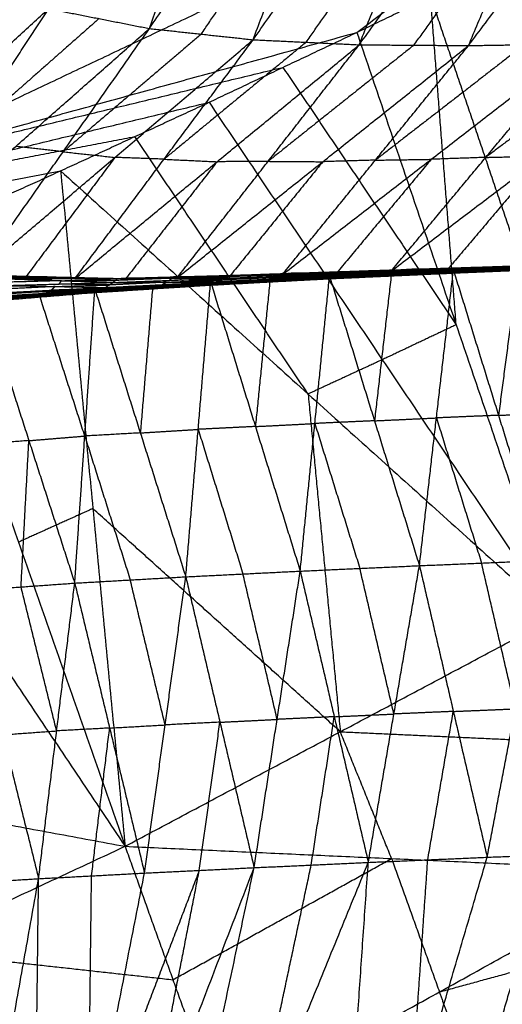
# Model space of a CAD drawing. Header units: millimetres. Extents: x -106 to 110, y -96 to 120.
# Tile 490 of 656: x 43.46 to 46.08, y -84.2 to -78.87. Entities that reach past the tile are written whole.
import ezdxf

# ---------------------------------------------------------------- set-up
doc = ezdxf.new("R2010")
doc.units = ezdxf.units.MM
doc.header["$MEASUREMENT"] = 0
doc.layers.add('Default', color=7, linetype='Continuous', true_color=0x000000)

msp = doc.modelspace()

# ---------------------------------------------------------------- linework, layer by layer
at = {"layer": 'Default'}
for points in [[(40.0666, -80.3821, 12.0172), (42.9391, -75.3654, 10.5669), (45.8117, -70.3488, 9.1165)], [(40.0666, -80.3821, 12.0172), (44.4998, -78.2853, 12.0172), (48.933, -76.1885, 12.0172)], [(45.2888, -78.9381, 12.4242), (47.1109, -77.5633, 12.2207), (48.933, -76.1885, 12.0172)], [(44.1656, -78.917, 7.5227), (44.513, -77.9179, 6.6167), (44.8605, -76.9188, 5.7106)], [(44.1656, -78.917, 7.5227), (44.8167, -77.9577, 6.6668), (45.4678, -76.9985, 5.8108)], [(44.7271, -78.9777, 7.6447), (45.0974, -77.9881, 6.7278), (45.4678, -76.9985, 5.8108)], [(44.7271, -78.9777, 7.6447), (45.4063, -78.0103, 6.7823), (46.0855, -77.0428, 5.9199)], [(45.3016, -79.005, 7.7663), (45.6936, -78.0239, 6.8431), (46.0855, -77.0428, 5.9199)], [(45.3016, -79.005, 7.7663), (46.0066, -78.0332, 6.9019), (46.7116, -77.0614, 6.0375)], [(45.8935, -79.0092, 7.8915), (46.3025, -78.0353, 6.9645), (46.7116, -77.0614, 6.0375)], [(45.8935, -79.0092, 7.8915), (46.6221, -78.0353, 7.0283), (47.3507, -77.0614, 6.1651)], [(47.1109, -77.5633, 12.2207), (44.8943, -78.6117, 12.2207), (42.6777, -79.6601, 12.2207)], [(44.4463, -78.9473, 7.5837), (44.7719, -78.4677, 7.1557), (45.0974, -77.9881, 6.7278)], [(45.0143, -78.9913, 7.7055), (45.3539, -78.5076, 7.2743), (45.6936, -78.0239, 6.8431)], [(45.5976, -79.0071, 7.8289), (45.9501, -78.5212, 7.3967), (46.3025, -78.0353, 6.9645)], [(45.2888, -78.9381, 12.4242), (45.6873, -78.7454, 12.4242), (46.0858, -78.5526, 12.4242)], [(45.2888, -78.9381, 12.4242), (45.6873, -78.7454, 12.4242), (46.0858, -78.5526, 12.4242)], [(45.6873, -78.7454, 12.4242), (45.9562, -79.537, 12.7257), (46.2251, -80.3286, 13.0271)], [(45.8266, -80.5213, 13.0271), (45.757, -79.6334, 12.7257), (45.6873, -78.7454, 12.4242)], [(42.226, -80.0822, 9.7208), (42.923, -79.4459, 8.5592), (43.62, -78.8096, 7.3975)], [(42.7175, -80.1942, 9.885), (43.1687, -79.5019, 8.6413), (43.62, -78.8096, 7.3975)], [(43.62, -78.8096, 7.3975), (43.8928, -78.8633, 7.4601), (44.1656, -78.917, 7.5227)], [(43.8928, -78.8633, 7.4601), (43.5307, -79.1826, 8.0507), (43.1687, -79.5019, 8.6413)], [(40.0666, -80.3821, 12.0172), (42.6777, -79.6601, 12.2207), (45.2888, -78.9381, 12.4242)], [(42.7175, -80.1942, 9.885), (43.4415, -79.5556, 8.7039), (44.1656, -78.917, 7.5227)], [(43.2308, -80.252, 10.0298), (43.6982, -79.5845, 8.7763), (44.1656, -78.917, 7.5227)], [(44.4463, -78.9473, 7.5837), (44.0723, -79.2659, 8.18), (43.6982, -79.5845, 8.7763)], [(44.1656, -78.917, 7.5227), (44.4463, -78.9473, 7.5837), (44.7271, -78.9777, 7.6447)], [(44.4885, -79.3165, 12.4242), (44.8886, -79.1273, 12.4242), (45.2888, -78.9381, 12.4242)], [(44.4885, -79.3165, 12.4242), (44.8886, -79.1273, 12.4242), (45.2888, -78.9381, 12.4242)], [(45.2888, -78.9381, 12.4242), (45.8266, -80.5213, 13.0271), (46.3645, -82.1046, 13.6299)], [(43.2308, -80.252, 10.0298), (43.9789, -79.6149, 8.8373), (44.7271, -78.9777, 7.6447)], [(43.7621, -80.2718, 10.1622), (44.2446, -79.6248, 8.9035), (44.7271, -78.9777, 7.6447)], [(43.7621, -80.2718, 10.1622), (44.5319, -79.6384, 8.9642), (45.3016, -79.005, 7.7663)], [(45.0143, -78.9913, 7.7055), (44.6295, -79.3081, 8.3045), (44.2446, -79.6248, 8.9035)], [(44.3152, -80.2674, 10.2898), (44.8084, -79.6362, 9.028), (45.3016, -79.005, 7.7663)], [(44.3152, -80.2674, 10.2898), (45.1044, -79.6383, 9.0906), (45.8935, -79.0092, 7.8915)], [(44.7271, -78.9777, 7.6447), (45.0143, -78.9913, 7.7055), (45.3016, -79.005, 7.7663)], [(45.5976, -79.0071, 7.8289), (45.203, -79.3216, 8.4285), (44.8084, -79.6362, 9.028)], [(44.8845, -80.2504, 10.4172), (45.6914, -79.6252, 9.2198), (46.4983, -78.9999, 8.0224)], [(44.8845, -80.2504, 10.4172), (45.389, -79.6298, 9.1544), (45.8935, -79.0092, 7.8915)], [(45.3016, -79.005, 7.7663), (45.5976, -79.0071, 7.8289), (45.8935, -79.0092, 7.8915)], [(46.1959, -79.0046, 7.957), (45.7925, -79.3172, 8.5557), (45.389, -79.6298, 9.1544)], [(45.4751, -80.23, 10.5505), (46.2996, -79.6073, 9.3568), (47.1242, -78.9846, 8.1632)], [(45.4751, -80.23, 10.5505), (45.9867, -79.615, 9.2864), (46.4983, -78.9999, 8.0224)], [(45.8935, -79.0092, 7.8915), (46.1959, -79.0046, 7.957), (46.4983, -78.9999, 8.0224)], [(46.8113, -78.9923, 8.0928), (46.399, -79.3036, 8.6896), (45.9867, -79.615, 9.2864)], [(42.6777, -79.6601, 12.2207), (43.7832, -79.3937, 12.3225), (44.8886, -79.1273, 12.4242)], [(44.8886, -79.1273, 12.4242), (45.3576, -79.8243, 12.7257), (45.8266, -80.5213, 13.0271)], [(40.0666, -80.3821, 12.0172), (42.2775, -79.8493, 12.2207), (44.4885, -79.3165, 12.4242)], [(43.6849, -79.6879, 12.4242), (44.0867, -79.5022, 12.4242), (44.4885, -79.3165, 12.4242)], [(43.6849, -79.6879, 12.4242), (44.0867, -79.5022, 12.4242), (44.4885, -79.3165, 12.4242)], [(44.4885, -79.3165, 12.4242), (45.4265, -80.7106, 13.0271), (46.3645, -82.1046, 13.6299)], [(42.2775, -79.8493, 12.2207), (43.1821, -79.6758, 12.3225), (44.0867, -79.5022, 12.4242)], [(45.0247, -80.8963, 13.0271), (44.5557, -80.1992, 12.7257), (44.0867, -79.5022, 12.4242)], [(43.6982, -79.5845, 8.7763), (43.5699, -79.57, 8.7401), (43.4415, -79.5556, 8.7039)], [(43.6982, -79.5845, 8.7763), (43.8386, -79.5997, 8.8068), (43.9789, -79.6149, 8.8373)], [(46.2996, -79.6073, 9.3568), (46.041, -79.9132, 9.9889), (45.7823, -80.2191, 10.6209)], [(45.9867, -79.615, 9.2864), (46.1432, -79.6111, 9.3216), (46.2996, -79.6073, 9.3568)], [(43.9789, -79.6149, 8.8373), (43.7377, -79.9384, 9.4667), (43.4965, -80.2619, 10.096)], [(44.2446, -79.6248, 8.9035), (44.1118, -79.6198, 8.8704), (43.9789, -79.6149, 8.8373)], [(44.5319, -79.6384, 8.9642), (44.2853, -79.954, 9.5951), (44.0387, -80.2696, 10.226)], [(44.2446, -79.6248, 8.9035), (44.3882, -79.6316, 8.9339), (44.5319, -79.6384, 8.9642)], [(44.8084, -79.6362, 9.028), (44.6702, -79.6373, 8.9961), (44.5319, -79.6384, 8.9642)], [(45.1044, -79.6383, 9.0906), (44.8521, -79.9486, 9.7221), (44.5998, -80.2589, 10.3535)], [(44.8084, -79.6362, 9.028), (44.9564, -79.6373, 9.0593), (45.1044, -79.6383, 9.0906)], [(45.389, -79.6298, 9.1544), (45.2467, -79.6341, 9.1225), (45.1044, -79.6383, 9.0906)], [(45.6914, -79.6252, 9.2198), (45.4356, -79.9327, 9.8518), (45.1798, -80.2402, 10.4838)], [(45.389, -79.6298, 9.1544), (45.5402, -79.6275, 9.1871), (45.6914, -79.6252, 9.2198)], [(45.9867, -79.615, 9.2864), (45.8391, -79.6201, 9.2531), (45.6914, -79.6252, 9.2198)], [(40.0666, -80.3821, 12.0172), (41.8757, -80.035, 12.2207), (43.6849, -79.6879, 12.4242)], [(42.878, -80.0523, 12.4242), (43.2814, -79.8701, 12.4242), (43.6849, -79.6879, 12.4242)], [(42.878, -80.0523, 12.4242), (43.2814, -79.8701, 12.4242), (43.6849, -79.6879, 12.4242)], [(43.6849, -79.6879, 12.4242), (43.8593, -81.5168, 13.0513), (44.0338, -83.3457, 13.6784)], [(43.6849, -79.6879, 12.4242), (45.0247, -80.8963, 13.0271), (46.3645, -82.1046, 13.6299)], [(42.878, -80.0523, 12.4242), (43.4559, -81.699, 13.0513), (44.0338, -83.3457, 13.6784)], [(45.8842, -80.2109, 10.6306), (46.2265, -80.2001, 10.7101), (46.5688, -80.1892, 10.7896)], [(44.5782, -80.2691, 10.3253), (44.8947, -80.2565, 10.3978), (45.2112, -80.2439, 10.4703)], [(44.9052, -80.2488, 10.4034), (44.747, -80.2551, 10.3672), (44.5888, -80.2614, 10.3309)], [(44.5993, -80.2537, 10.3366), (44.9144, -80.243, 10.4087), (45.2295, -80.2323, 10.4807)], [(44.5993, -80.2537, 10.3366), (44.9052, -80.2488, 10.4034), (45.2112, -80.2439, 10.4703)], [(45.057, -80.2414, 10.449), (44.8994, -80.2467, 10.4129), (44.7419, -80.2521, 10.3769)], [(44.7419, -80.2521, 10.3769), (44.8281, -80.2476, 10.3928), (44.9144, -80.243, 10.4087)], [(44.8845, -80.2504, 10.4172), (45.1798, -80.2402, 10.4838), (45.4751, -80.23, 10.5505)], [(44.8845, -80.2504, 10.4172), (45.057, -80.2414, 10.449), (45.2295, -80.2323, 10.4807)], [(44.8947, -80.2565, 10.3978), (44.9, -80.2527, 10.4006), (44.9052, -80.2488, 10.4034)], [(44.9052, -80.2488, 10.4034), (45.0628, -80.2435, 10.4395), (45.2203, -80.2381, 10.4755)], [(45.2203, -80.2381, 10.4755), (45.0674, -80.2406, 10.4421), (44.9144, -80.243, 10.4087)], [(45.057, -80.2414, 10.449), (45.2046, -80.2362, 10.4823), (45.3523, -80.2311, 10.5156)], [(45.1798, -80.2402, 10.4838), (45.1184, -80.2408, 10.4664), (45.057, -80.2414, 10.449)], [(45.1069, -80.2731, 10.4752), (45.4593, -80.2494, 10.5534), (45.8117, -80.2257, 10.6316)], [(45.1069, -80.2731, 10.4752), (45.4455, -80.2568, 10.5494), (45.7841, -80.2405, 10.6237)], [(45.1239, -80.2649, 10.479), (45.3001, -80.253, 10.5181), (45.4763, -80.2412, 10.5572)], [(45.1408, -80.2567, 10.4827), (45.4763, -80.2412, 10.5572), (45.8117, -80.2257, 10.6316)], [(45.1448, -80.2717, 10.4732), (45.4645, -80.2561, 10.5484), (45.7841, -80.2405, 10.6237)], [(45.1448, -80.2717, 10.4732), (45.4802, -80.2563, 10.5473), (45.8155, -80.2409, 10.6214)], [(45.1629, -80.2662, 10.4726), (45.4967, -80.2517, 10.5468), (45.8305, -80.2372, 10.6209)], [(45.1629, -80.2662, 10.4726), (45.4892, -80.2536, 10.547), (45.8155, -80.2409, 10.6214)], [(45.5054, -80.2481, 10.5464), (45.3385, -80.2554, 10.5094), (45.1716, -80.2627, 10.4723)], [(45.1802, -80.2591, 10.4719), (45.5125, -80.2455, 10.5463), (45.8447, -80.2319, 10.6206)], [(45.1802, -80.2591, 10.4719), (45.5054, -80.2481, 10.5464), (45.8305, -80.2372, 10.6209)], [(45.1802, -80.2591, 10.4719), (45.1957, -80.2515, 10.4711), (45.2112, -80.2439, 10.4703)], [(45.5279, -80.2379, 10.5454), (45.3618, -80.2447, 10.5083), (45.1957, -80.2515, 10.4711)], [(45.2112, -80.2439, 10.4703), (45.5405, -80.2321, 10.5453), (45.8698, -80.2202, 10.6204)], [(45.2112, -80.2439, 10.4703), (45.5279, -80.2379, 10.5454), (45.8447, -80.2319, 10.6206)], [(45.2112, -80.2439, 10.4703), (45.2203, -80.2381, 10.4755), (45.2295, -80.2323, 10.4807)], [(45.5496, -80.2262, 10.5506), (45.385, -80.2322, 10.513), (45.2203, -80.2381, 10.4755)], [(45.2295, -80.2323, 10.4807), (45.5568, -80.2216, 10.5557), (45.8842, -80.2109, 10.6306)], [(45.2295, -80.2323, 10.4807), (45.5496, -80.2262, 10.5506), (45.8698, -80.2202, 10.6204)], [(45.2295, -80.2323, 10.4807), (45.3523, -80.2311, 10.5156), (45.4751, -80.23, 10.5505)], [(45.6796, -80.2204, 10.5905), (45.5159, -80.2258, 10.5531), (45.3523, -80.2311, 10.5156)], [(45.3523, -80.2311, 10.5156), (45.4545, -80.2264, 10.5356), (45.5568, -80.2216, 10.5557)], [(45.4763, -80.2412, 10.5572), (45.4302, -80.6412, 10.4359), (45.3842, -81.0413, 10.3145)], [(45.4593, -80.2494, 10.5534), (45.6286, -80.2413, 10.5905), (45.7979, -80.2331, 10.6277)], [(45.4645, -80.2561, 10.5484), (45.6321, -80.2484, 10.5855), (45.7998, -80.2407, 10.6225)], [(45.4751, -80.23, 10.5505), (45.7823, -80.2191, 10.6209), (46.0894, -80.2082, 10.6914)], [(45.4751, -80.23, 10.5505), (45.6796, -80.2204, 10.5905), (45.8842, -80.2109, 10.6306)], [(45.7998, -80.2407, 10.6225), (45.64, -80.2485, 10.5849), (45.4802, -80.2563, 10.5473)], [(45.4892, -80.2536, 10.547), (45.6561, -80.2463, 10.5841), (45.823, -80.239, 10.6212)], [(45.823, -80.239, 10.6212), (45.6599, -80.2454, 10.584), (45.4967, -80.2517, 10.5468)], [(45.4967, -80.2517, 10.5468), (45.501, -80.2499, 10.5466), (45.5054, -80.2481, 10.5464)], [(45.5054, -80.2481, 10.5464), (45.6715, -80.2414, 10.5836), (45.8376, -80.2346, 10.6208)], [(45.8376, -80.2346, 10.6208), (45.675, -80.24, 10.5835), (45.5125, -80.2455, 10.5463)], [(45.5125, -80.2455, 10.5463), (45.5202, -80.2417, 10.5458), (45.5279, -80.2379, 10.5454)], [(45.5279, -80.2379, 10.5454), (45.6926, -80.232, 10.583), (45.8572, -80.2261, 10.6205)], [(45.8572, -80.2261, 10.6205), (45.6988, -80.2291, 10.5829), (45.5405, -80.2321, 10.5453)], [(45.5405, -80.2321, 10.5453), (45.545, -80.2291, 10.5479), (45.5496, -80.2262, 10.5506)], [(45.5496, -80.2262, 10.5506), (45.7133, -80.2209, 10.588), (45.877, -80.2155, 10.6255)], [(45.877, -80.2155, 10.6255), (45.7169, -80.2186, 10.5906), (45.5568, -80.2216, 10.5557)], [(45.6276, -81.8258, 10.1464), (45.7197, -81.0258, 10.389), (45.8117, -80.2257, 10.6316)], [(45.6796, -80.2204, 10.5905), (45.8332, -80.215, 10.6258), (45.9868, -80.2095, 10.661)], [(45.7823, -80.2191, 10.6209), (45.7309, -80.2198, 10.6057), (45.6796, -80.2204, 10.5905)], [(45.7841, -80.2405, 10.6237), (46.1474, -80.2184, 10.7076), (46.5108, -80.1963, 10.7915)], [(45.7841, -80.2405, 10.6237), (46.137, -80.2251, 10.703), (46.4899, -80.2098, 10.7823)], [(45.7841, -80.2405, 10.6237), (45.7979, -80.2331, 10.6277), (45.8117, -80.2257, 10.6316)], [(45.7841, -80.2405, 10.6237), (45.7998, -80.2407, 10.6225), (45.8155, -80.2409, 10.6214)], [(45.7979, -80.2331, 10.6277), (45.9796, -80.2221, 10.6696), (46.1613, -80.211, 10.7116)], [(46.1474, -80.2184, 10.7076), (45.9727, -80.2258, 10.6676), (45.7979, -80.2331, 10.6277)], [(46.1527, -80.2253, 10.7018), (45.9763, -80.233, 10.6622), (45.7998, -80.2407, 10.6225)], [(45.8117, -80.2257, 10.6316), (46.1613, -80.211, 10.7116), (46.5108, -80.1963, 10.7915)], [(45.8117, -80.2257, 10.6316), (46.0557, -81.0116, 10.4658), (46.2998, -81.7975, 10.3)], [(45.8155, -80.2409, 10.6214), (46.1527, -80.2253, 10.7018), (46.4899, -80.2098, 10.7823)], [(45.8155, -80.2409, 10.6214), (46.1654, -80.2263, 10.7003), (46.5153, -80.2118, 10.7792)], [(45.8155, -80.2409, 10.6214), (45.823, -80.239, 10.6212), (45.8305, -80.2372, 10.6209)], [(46.1729, -80.2245, 10.7001), (45.9979, -80.2318, 10.6606), (45.823, -80.239, 10.6212)], [(45.8305, -80.2372, 10.6209), (46.1788, -80.2233, 10.6998), (46.5272, -80.2095, 10.7786)], [(45.8305, -80.2372, 10.6209), (46.1729, -80.2245, 10.7001), (46.5153, -80.2118, 10.7792)], [(45.8305, -80.2372, 10.6209), (45.8376, -80.2346, 10.6208), (45.8447, -80.2319, 10.6206)], [(46.1859, -80.2207, 10.6996), (46.0117, -80.2276, 10.6602), (45.8376, -80.2346, 10.6208)], [(45.8447, -80.2319, 10.6206), (46.1915, -80.2189, 10.6995), (46.5384, -80.2059, 10.7785)], [(45.8447, -80.2319, 10.6206), (46.1859, -80.2207, 10.6996), (46.5272, -80.2095, 10.7786)], [(45.8447, -80.2319, 10.6206), (45.8572, -80.2261, 10.6205), (45.8698, -80.2202, 10.6204)], [(46.2041, -80.2131, 10.6994), (46.0306, -80.2196, 10.6599), (45.8572, -80.2261, 10.6205)], [(45.8698, -80.2202, 10.6204), (46.2138, -80.2086, 10.7), (46.5579, -80.1971, 10.7795)], [(45.8698, -80.2202, 10.6204), (46.2041, -80.2131, 10.6994), (46.5384, -80.2059, 10.7785)], [(45.8698, -80.2202, 10.6204), (45.877, -80.2155, 10.6255), (45.8842, -80.2109, 10.6306)], [(46.221, -80.204, 10.7051), (46.049, -80.2098, 10.6653), (45.877, -80.2155, 10.6255)], [(45.8842, -80.2109, 10.6306), (46.221, -80.204, 10.7051), (46.5579, -80.1971, 10.7795)], [(45.8842, -80.2109, 10.6306), (45.9868, -80.2095, 10.661), (46.0894, -80.2082, 10.6914)], [(46.3291, -80.1987, 10.7405), (46.158, -80.2041, 10.7008), (45.9868, -80.2095, 10.661)], [(45.9868, -80.2095, 10.661), (46.1066, -80.2048, 10.6856), (46.2265, -80.2001, 10.7101)], [(46.1613, -80.211, 10.7116), (46.1085, -80.6113, 10.5887), (46.0557, -81.0116, 10.4658)], [(43.2308, -80.252, 10.0298), (43.4965, -80.2619, 10.096), (43.7621, -80.2718, 10.1622)], [(43.2308, -80.252, 10.0298), (43.6121, -80.2612, 10.1113), (43.9933, -80.2703, 10.1928)], [(43.6121, -80.2612, 10.1113), (43.4664, -80.2617, 10.0736), (43.3207, -80.2623, 10.0358)], [(43.3207, -80.2623, 10.0358), (43.5114, -80.2668, 10.0766), (43.702, -80.2714, 10.1173)], [(43.3839, -80.3089, 10.025), (43.6765, -80.3007, 10.102), (43.969, -80.2925, 10.1791)], [(43.6898, -80.2825, 10.1104), (43.5436, -80.2866, 10.0719), (43.3973, -80.2907, 10.0334)], [(43.4107, -80.2725, 10.0418), (43.702, -80.2714, 10.1173), (43.9933, -80.2703, 10.1928)], [(43.4107, -80.2725, 10.0418), (43.6898, -80.2825, 10.1104), (43.969, -80.2925, 10.1791)], [(43.4965, -80.2619, 10.096), (43.5543, -80.2615, 10.1037), (43.6121, -80.2612, 10.1113)], [(43.6121, -80.2612, 10.1113), (43.7449, -80.2661, 10.1444), (43.8777, -80.2711, 10.1775)], [(43.6765, -80.3007, 10.102), (43.6831, -80.2916, 10.1062), (43.6898, -80.2825, 10.1104)], [(43.9483, -80.3059, 10.1818), (43.8124, -80.3033, 10.1419), (43.6765, -80.3007, 10.102)], [(43.6898, -80.2825, 10.1104), (43.8355, -80.282, 10.1482), (43.9812, -80.2814, 10.1859)], [(43.9812, -80.2814, 10.1859), (43.8416, -80.2764, 10.1516), (43.702, -80.2714, 10.1173)], [(43.7621, -80.2718, 10.1622), (44.0387, -80.2696, 10.226), (44.3152, -80.2674, 10.2898)], [(43.7621, -80.2718, 10.1622), (43.8777, -80.2711, 10.1775), (43.9933, -80.2703, 10.1928)], [(43.8288, -80.3494, 10.1995), (44.1629, -80.3194, 10.2719), (44.497, -80.2894, 10.3444)], [(43.8702, -80.3277, 10.2158), (44.1836, -80.3085, 10.2801), (44.497, -80.2894, 10.3444)], [(43.8777, -80.2711, 10.1775), (44.016, -80.27, 10.2094), (44.1543, -80.2688, 10.2413)], [(43.9044, -80.332, 10.1875), (44.2133, -80.315, 10.2588), (44.5222, -80.298, 10.33)], [(43.9276, -80.3193, 10.1845), (44.235, -80.304, 10.2566), (44.5423, -80.2887, 10.3286)], [(43.9276, -80.3193, 10.1845), (43.9483, -80.3059, 10.1818), (43.969, -80.2925, 10.1791)], [(43.9276, -80.3193, 10.1845), (44.2249, -80.3086, 10.2573), (44.5222, -80.298, 10.33)], [(44.2557, -80.2906, 10.2538), (44.102, -80.2983, 10.2178), (43.9483, -80.3059, 10.1818)], [(43.969, -80.2925, 10.1791), (44.2736, -80.2808, 10.2522), (44.5782, -80.2691, 10.3253)], [(43.969, -80.2925, 10.1791), (43.9812, -80.2814, 10.1859), (43.9933, -80.2703, 10.1928)], [(43.969, -80.2925, 10.1791), (44.2557, -80.2906, 10.2538), (44.5423, -80.2887, 10.3286)], [(44.2858, -80.2697, 10.259), (44.1335, -80.2756, 10.2225), (43.9812, -80.2814, 10.1859)], [(43.9933, -80.2703, 10.1928), (44.2963, -80.262, 10.2647), (44.5993, -80.2537, 10.3366)], [(43.9933, -80.2703, 10.1928), (44.1543, -80.2688, 10.2413), (44.3152, -80.2674, 10.2898)], [(43.9933, -80.2703, 10.1928), (44.2858, -80.2697, 10.259), (44.5782, -80.2691, 10.3253)], [(44.1543, -80.2688, 10.2413), (44.0965, -80.2692, 10.2336), (44.0387, -80.2696, 10.226)], [(44.4573, -80.2606, 10.3132), (44.3058, -80.2647, 10.2772), (44.1543, -80.2688, 10.2413)], [(44.1543, -80.2688, 10.2413), (44.2253, -80.2654, 10.253), (44.2963, -80.262, 10.2647)], [(44.1629, -80.3194, 10.2719), (44.32, -80.3092, 10.3057), (44.477, -80.299, 10.3396)], [(44.2028, -80.3187, 10.2594), (44.3572, -80.3102, 10.295), (44.5117, -80.3017, 10.3306)], [(44.5117, -80.3017, 10.3306), (44.3625, -80.3083, 10.2947), (44.2133, -80.315, 10.2588)], [(44.2249, -80.3086, 10.2573), (44.3786, -80.301, 10.2933), (44.5323, -80.2934, 10.3293)], [(44.235, -80.304, 10.2566), (44.2453, -80.2973, 10.2552), (44.2557, -80.2906, 10.2538)], [(44.5323, -80.2934, 10.3293), (44.3836, -80.2987, 10.293), (44.235, -80.304, 10.2566)], [(44.2557, -80.2906, 10.2538), (44.408, -80.2848, 10.2904), (44.5603, -80.2789, 10.3269)], [(44.2736, -80.2808, 10.2522), (44.2797, -80.2753, 10.2556), (44.2858, -80.2697, 10.259)], [(44.5603, -80.2789, 10.3269), (44.417, -80.2799, 10.2895), (44.2736, -80.2808, 10.2522)], [(44.2858, -80.2697, 10.259), (44.4373, -80.2656, 10.295), (44.5888, -80.2614, 10.3309)], [(44.5888, -80.2614, 10.3309), (44.4426, -80.2617, 10.2978), (44.2963, -80.262, 10.2647)], [(44.3152, -80.2674, 10.2898), (44.5998, -80.2589, 10.3535), (44.8845, -80.2504, 10.4172)], [(44.3152, -80.2674, 10.2898), (44.4573, -80.2606, 10.3132), (44.5993, -80.2537, 10.3366)], [(44.3623, -81.8861, 9.8741), (44.4297, -81.0877, 10.1092), (44.497, -80.2894, 10.3444)], [(44.457, -80.3086, 10.3347), (44.7989, -80.2826, 10.4087), (45.1408, -80.2567, 10.4827)], [(44.457, -80.3086, 10.3347), (44.7819, -80.2908, 10.405), (45.1069, -80.2731, 10.4752)], [(44.457, -80.3086, 10.3347), (44.477, -80.299, 10.3396), (44.497, -80.2894, 10.3444)], [(44.4573, -80.2606, 10.3132), (44.5996, -80.2563, 10.345), (44.7419, -80.2521, 10.3769)], [(44.477, -80.299, 10.3396), (44.648, -80.286, 10.3766), (44.8189, -80.273, 10.4136)], [(44.7989, -80.2826, 10.4087), (44.638, -80.2908, 10.3741), (44.477, -80.299, 10.3396)], [(44.804, -80.2892, 10.4032), (44.6416, -80.2981, 10.3681), (44.4791, -80.3069, 10.333)], [(44.497, -80.2894, 10.3444), (44.8189, -80.273, 10.4136), (45.1408, -80.2567, 10.4827)], [(44.497, -80.2894, 10.3444), (44.7395, -81.0723, 10.1743), (44.982, -81.8553, 10.0043)], [(44.5012, -80.3053, 10.3312), (44.823, -80.2885, 10.4022), (45.1448, -80.2717, 10.4732)], [(44.5012, -80.3053, 10.3312), (44.804, -80.2892, 10.4032), (45.1069, -80.2731, 10.4752)], [(44.5012, -80.3053, 10.3312), (44.5117, -80.3017, 10.3306), (44.5222, -80.298, 10.33)], [(44.8335, -80.2848, 10.4016), (44.6726, -80.2932, 10.3661), (44.5117, -80.3017, 10.3306)], [(44.5222, -80.298, 10.33), (44.8426, -80.2821, 10.4013), (45.1629, -80.2662, 10.4726)], [(44.5222, -80.298, 10.33), (44.8335, -80.2848, 10.4016), (45.1448, -80.2717, 10.4732)], [(44.5222, -80.298, 10.33), (44.5323, -80.2934, 10.3293), (44.5423, -80.2887, 10.3286)], [(44.8526, -80.2775, 10.4006), (44.6925, -80.2854, 10.365), (44.5323, -80.2934, 10.3293)], [(44.5423, -80.2887, 10.3286), (44.8613, -80.2739, 10.4003), (45.1802, -80.2591, 10.4719)], [(44.5423, -80.2887, 10.3286), (44.8526, -80.2775, 10.4006), (45.1629, -80.2662, 10.4726)], [(44.5423, -80.2887, 10.3286), (44.5603, -80.2789, 10.3269), (44.5782, -80.2691, 10.3253)], [(44.8792, -80.2641, 10.3986), (44.7198, -80.2715, 10.3628), (44.5603, -80.2789, 10.3269)], [(44.5782, -80.2691, 10.3253), (44.5888, -80.2614, 10.3309), (44.5993, -80.2537, 10.3366)], [(44.5782, -80.2691, 10.3253), (44.8792, -80.2641, 10.3986), (45.1802, -80.2591, 10.4719)], [(44.5993, -80.2537, 10.3366), (44.7419, -80.2521, 10.3769), (44.8845, -80.2504, 10.4172)], [(44.7419, -80.2521, 10.3769), (44.6709, -80.2555, 10.3652), (44.5998, -80.2589, 10.3535)], [(44.8189, -80.273, 10.4136), (44.7792, -80.6727, 10.2939), (44.7395, -81.0723, 10.1743)], [(44.7819, -80.2908, 10.405), (44.7904, -80.2867, 10.4069), (44.7989, -80.2826, 10.4087)], [(44.7819, -80.2908, 10.405), (44.793, -80.29, 10.4041), (44.804, -80.2892, 10.4032)], [(44.7989, -80.2826, 10.4087), (44.9614, -80.2738, 10.4439), (45.1239, -80.2649, 10.479)], [(44.804, -80.2892, 10.4032), (44.9649, -80.2808, 10.4387), (45.1259, -80.2724, 10.4742)], [(45.1259, -80.2724, 10.4742), (44.9744, -80.2804, 10.4382), (44.823, -80.2885, 10.4022)], [(44.823, -80.2885, 10.4022), (44.8283, -80.2867, 10.4019), (44.8335, -80.2848, 10.4016)], [(44.8335, -80.2848, 10.4016), (44.9937, -80.2769, 10.4372), (45.1539, -80.2689, 10.4729)], [(45.1539, -80.2689, 10.4729), (44.9982, -80.2755, 10.4371), (44.8426, -80.2821, 10.4013)], [(44.8426, -80.2821, 10.4013), (44.8476, -80.2798, 10.401), (44.8526, -80.2775, 10.4006)], [(44.8526, -80.2775, 10.4006), (45.0121, -80.2701, 10.4364), (45.1716, -80.2627, 10.4723)], [(45.1716, -80.2627, 10.4723), (45.0164, -80.2683, 10.4363), (44.8613, -80.2739, 10.4003)], [(44.8613, -80.2739, 10.4003), (44.8703, -80.269, 10.3994), (44.8792, -80.2641, 10.3986)], [(44.8792, -80.2641, 10.3986), (45.0375, -80.2578, 10.4348), (45.1957, -80.2515, 10.4711)], [(45.1957, -80.2515, 10.4711), (45.0452, -80.254, 10.4344), (44.8947, -80.2565, 10.3978)], [(44.982, -81.8553, 10.0043), (45.0614, -81.056, 10.2435), (45.1408, -80.2567, 10.4827)], [(45.1069, -80.2731, 10.4752), (45.1239, -80.2649, 10.479), (45.1408, -80.2567, 10.4827)], [(45.1069, -80.2731, 10.4752), (45.1259, -80.2724, 10.4742), (45.1448, -80.2717, 10.4732)], [(45.4593, -80.2494, 10.5534), (45.2916, -80.2571, 10.5162), (45.1239, -80.2649, 10.479)], [(45.4645, -80.2561, 10.5484), (45.2952, -80.2642, 10.5113), (45.1259, -80.2724, 10.4742)], [(45.1408, -80.2567, 10.4827), (45.3842, -81.0413, 10.3145), (45.6276, -81.8258, 10.1464)], [(45.1448, -80.2717, 10.4732), (45.1539, -80.2689, 10.4729), (45.1629, -80.2662, 10.4726)], [(45.4892, -80.2536, 10.547), (45.3216, -80.2612, 10.51), (45.1539, -80.2689, 10.4729)], [(45.1629, -80.2662, 10.4726), (45.1716, -80.2627, 10.4723), (45.1802, -80.2591, 10.4719)], [(45.4455, -80.2568, 10.5494), (45.4524, -80.2531, 10.5514), (45.4593, -80.2494, 10.5534)], [(45.4455, -80.2568, 10.5494), (45.455, -80.2564, 10.5489), (45.4645, -80.2561, 10.5484)], [(45.4802, -80.2563, 10.5473), (45.4847, -80.2549, 10.5471), (45.4892, -80.2536, 10.547)], [(43.2217, -80.3997, 10.0688), (43.5459, -80.3637, 10.1423), (43.8702, -80.3277, 10.2158)], [(43.2217, -80.3997, 10.0688), (43.5252, -80.3746, 10.1341), (43.8288, -80.3494, 10.1995)], [(43.2432, -80.3884, 10.0847), (43.4053, -80.3704, 10.1215), (43.5674, -80.3524, 10.1583)], [(43.2646, -80.3771, 10.1007), (43.5674, -80.3524, 10.1583), (43.8702, -80.3277, 10.2158)], [(43.282, -80.3843, 10.0479), (43.581, -80.3633, 10.1193), (43.8801, -80.3424, 10.1906)], [(43.282, -80.3843, 10.0479), (43.5554, -80.3668, 10.1237), (43.8288, -80.3494, 10.1995)], [(43.5951, -80.3553, 10.1156), (43.4456, -80.3657, 10.08), (43.2961, -80.3762, 10.0443)], [(43.3102, -80.3681, 10.0407), (43.6073, -80.3501, 10.1141), (43.9044, -80.332, 10.1875)], [(43.3102, -80.3681, 10.0407), (43.5951, -80.3553, 10.1156), (43.8801, -80.3424, 10.1906)], [(43.6206, -80.3405, 10.111), (43.4721, -80.3496, 10.0743), (43.3235, -80.3586, 10.0376)], [(43.3369, -80.3491, 10.0345), (43.6322, -80.3342, 10.1095), (43.9276, -80.3193, 10.1845)], [(43.3369, -80.3491, 10.0345), (43.6206, -80.3405, 10.111), (43.9044, -80.332, 10.1875)], [(43.6557, -80.3141, 10.1048), (43.5081, -80.3215, 10.0672), (43.3604, -80.329, 10.0297)], [(43.3839, -80.3089, 10.025), (43.6557, -80.3141, 10.1048), (43.9276, -80.3193, 10.1845)], [(43.5459, -80.3637, 10.1423), (43.6977, -80.3511, 10.175), (43.8495, -80.3385, 10.2077)], [(43.5554, -80.3668, 10.1237), (43.7049, -80.3564, 10.1594), (43.8544, -80.3459, 10.195)], [(43.8157, -81.1239, 9.9858), (43.6916, -80.7382, 10.072), (43.5674, -80.3524, 10.1583)], [(43.8544, -80.3459, 10.195), (43.7177, -80.3546, 10.1571), (43.581, -80.3633, 10.1193)], [(43.581, -80.3633, 10.1193), (43.5881, -80.3593, 10.1174), (43.5951, -80.3553, 10.1156)], [(43.5951, -80.3553, 10.1156), (43.7437, -80.3462, 10.1523), (43.8922, -80.3372, 10.189)], [(43.8922, -80.3372, 10.189), (43.7497, -80.3436, 10.1516), (43.6073, -80.3501, 10.1141)], [(43.6073, -80.3501, 10.1141), (43.614, -80.3453, 10.1126), (43.6206, -80.3405, 10.111)], [(43.6206, -80.3405, 10.111), (43.7683, -80.3331, 10.1485), (43.916, -80.3257, 10.186)], [(43.6322, -80.3342, 10.1095), (43.644, -80.3241, 10.1071), (43.6557, -80.3141, 10.1048)], [(43.916, -80.3257, 10.186), (43.7741, -80.3299, 10.1478), (43.6322, -80.3342, 10.1095)], [(43.6557, -80.3141, 10.1048), (43.802, -80.31, 10.1433), (43.9483, -80.3059, 10.1818)], [(43.7612, -81.9202, 9.7557), (43.8157, -81.1239, 9.9858), (43.8702, -80.3277, 10.2158)], [(43.8288, -80.3494, 10.1995), (44.1429, -80.329, 10.2671), (44.457, -80.3086, 10.3347)], [(43.8288, -80.3494, 10.1995), (43.8495, -80.3385, 10.2077), (43.8702, -80.3277, 10.2158)], [(43.8288, -80.3494, 10.1995), (43.8544, -80.3459, 10.195), (43.8801, -80.3424, 10.1906)], [(43.8495, -80.3385, 10.2077), (44.0166, -80.3235, 10.2439), (44.1836, -80.3085, 10.2801)], [(44.1629, -80.3194, 10.2719), (44.0062, -80.329, 10.2398), (43.8495, -80.3385, 10.2077)], [(44.1685, -80.3255, 10.2626), (44.0115, -80.3357, 10.2288), (43.8544, -80.3459, 10.195)], [(43.8702, -80.3277, 10.2158), (44.1163, -81.1069, 10.045), (44.3623, -81.8861, 9.8741)], [(43.8801, -80.3424, 10.1906), (44.1906, -80.3239, 10.2609), (44.5012, -80.3053, 10.3312)], [(43.8801, -80.3424, 10.1906), (44.1685, -80.3255, 10.2626), (44.457, -80.3086, 10.3347)], [(43.8801, -80.3424, 10.1906), (43.8922, -80.3372, 10.189), (43.9044, -80.332, 10.1875)], [(44.2028, -80.3187, 10.2594), (44.0475, -80.3279, 10.2242), (43.8922, -80.3372, 10.189)], [(43.9044, -80.332, 10.1875), (44.2028, -80.3187, 10.2594), (44.5012, -80.3053, 10.3312)], [(43.9044, -80.332, 10.1875), (43.916, -80.3257, 10.186), (43.9276, -80.3193, 10.1845)], [(44.2249, -80.3086, 10.2573), (44.0704, -80.3172, 10.2217), (43.916, -80.3257, 10.186)], [(44.1836, -80.3085, 10.2801), (44.15, -80.7077, 10.1625), (44.1163, -81.1069, 10.045)], [(44.1429, -80.329, 10.2671), (44.1529, -80.3242, 10.2695), (44.1629, -80.3194, 10.2719)], [(44.1429, -80.329, 10.2671), (44.1557, -80.3272, 10.2649), (44.1685, -80.3255, 10.2626)], [(44.1685, -80.3255, 10.2626), (44.3238, -80.3162, 10.2978), (44.4791, -80.3069, 10.333)], [(44.4791, -80.3069, 10.333), (44.3349, -80.3154, 10.2969), (44.1906, -80.3239, 10.2609)], [(44.1906, -80.3239, 10.2609), (44.1967, -80.3213, 10.2601), (44.2028, -80.3187, 10.2594)], [(44.2133, -80.315, 10.2588), (44.2191, -80.3118, 10.258), (44.2249, -80.3086, 10.2573)], [(44.457, -80.3086, 10.3347), (44.4791, -80.3069, 10.333), (44.5012, -80.3053, 10.3312)], [(43.5459, -80.3637, 10.1423), (43.3946, -80.3761, 10.1135), (43.2432, -80.3884, 10.0847)], [(43.5554, -80.3668, 10.1237), (43.4036, -80.3794, 10.091), (43.2518, -80.392, 10.0584)], [(43.2646, -80.3771, 10.1007), (43.5129, -81.1487, 9.9282), (43.7612, -81.9202, 9.7557)], [(43.5252, -80.3746, 10.1341), (43.5356, -80.3691, 10.1382), (43.5459, -80.3637, 10.1423)], [(43.5252, -80.3746, 10.1341), (43.5403, -80.3707, 10.1289), (43.5554, -80.3668, 10.1237)], [(42.068, -80.4095, 12.4242), (43.0509, -81.8776, 13.0513), (44.0338, -83.3457, 13.6784)], [(45.8266, -80.5213, 13.0271), (45.6266, -80.6159, 13.0271), (45.4265, -80.7106, 13.0271)], [(45.4265, -80.7106, 13.0271), (45.2256, -80.8034, 13.0271), (45.0247, -80.8963, 13.0271)], [(45.0247, -80.8963, 13.0271), (45.1119, -81.8107, 13.3406), (45.1991, -82.7252, 13.6542)], [(45.3842, -81.0413, 10.3145), (45.2228, -81.0486, 10.279), (45.0614, -81.056, 10.2435)], [(45.3842, -81.0413, 10.3145), (45.5519, -81.0335, 10.3518), (45.7197, -81.0258, 10.389)], [(46.0557, -81.0116, 10.4658), (45.8877, -81.0187, 10.4274), (45.7197, -81.0258, 10.389)], [(45.7197, -81.0258, 10.389), (45.8417, -81.4187, 10.3061), (45.9637, -81.8117, 10.2232)], [(46.0557, -81.0116, 10.4658), (46.2305, -81.0043, 10.5058), (46.4053, -80.9969, 10.5457)], [(44.1163, -81.1069, 10.045), (44.273, -81.0973, 10.0771), (44.4297, -81.0877, 10.1092)], [(44.7395, -81.0723, 10.1743), (44.5846, -81.08, 10.1418), (44.4297, -81.0877, 10.1092)], [(44.4297, -81.0877, 10.1092), (44.5509, -81.4792, 10.0242), (44.6722, -81.8707, 9.9392)], [(44.7395, -81.0723, 10.1743), (44.9005, -81.0642, 10.2089), (45.0614, -81.056, 10.2435)], [(45.0614, -81.056, 10.2435), (45.1831, -81.4483, 10.1594), (45.3048, -81.8406, 10.0753)], [(43.5129, -81.1487, 9.9282), (43.3676, -81.1591, 9.9023), (43.2222, -81.1694, 9.8764)], [(43.4705, -81.941, 9.7039), (43.4917, -81.5448, 9.8161), (43.5129, -81.1487, 9.9282)], [(43.5129, -81.1487, 9.9282), (43.6643, -81.1363, 9.957), (43.8157, -81.1239, 9.9858)], [(44.1163, -81.1069, 10.045), (43.966, -81.1154, 10.0154), (43.8157, -81.1239, 9.9858)], [(43.8157, -81.1239, 9.9858), (43.9388, -81.5135, 9.9004), (44.0618, -81.9031, 9.8149)], [(43.8593, -81.5168, 13.0513), (43.6576, -81.6079, 13.0513), (43.4559, -81.699, 13.0513)], [(45.1991, -82.7252, 13.6542), (44.5292, -82.121, 13.3527), (43.8593, -81.5168, 13.0513)], [(44.982, -81.8553, 10.0043), (45.3048, -81.8406, 10.0753), (45.6276, -81.8258, 10.1464)], [(45.4892, -82.6293, 10.0362), (45.397, -82.2349, 10.0558), (45.3048, -81.8406, 10.0753)], [(45.3507, -83.4327, 9.9261), (45.4892, -82.6293, 10.0362), (45.6276, -81.8258, 10.1464)], [(45.6276, -81.8258, 10.1464), (45.9637, -81.8117, 10.2232), (46.2998, -81.7975, 10.3)], [(45.6276, -81.8258, 10.1464), (45.811, -82.6153, 10.1098), (45.9945, -83.4048, 10.0732)], [(46.1471, -82.6012, 10.1866), (46.0554, -82.2064, 10.2049), (45.9637, -81.8117, 10.2232)], [(45.9945, -83.4048, 10.0732), (46.1471, -82.6012, 10.1866), (46.2998, -81.7975, 10.3)], [(43.7612, -81.9202, 9.7557), (44.0618, -81.9031, 9.8149), (44.3623, -81.8861, 9.8741)], [(44.139, -83.4905, 9.6681), (44.2507, -82.6883, 9.7711), (44.3623, -81.8861, 9.8741)], [(44.3623, -81.8861, 9.8741), (44.6722, -81.8707, 9.9392), (44.982, -81.8553, 10.0043)], [(44.3623, -81.8861, 9.8741), (44.5474, -82.6737, 9.8325), (44.7325, -83.4613, 9.7908)], [(44.8572, -82.6583, 9.8976), (44.7647, -82.2645, 9.9184), (44.6722, -81.8707, 9.9392)], [(44.7325, -83.4613, 9.7908), (44.8572, -82.6583, 9.8976), (44.982, -81.8553, 10.0043)], [(44.982, -81.8553, 10.0043), (45.1664, -82.644, 9.9652), (45.3507, -83.4327, 9.9261)], [(43.1798, -81.9617, 9.6521), (43.4705, -81.941, 9.7039), (43.7612, -81.9202, 9.7557)], [(43.6633, -82.7206, 9.657), (43.5669, -82.3308, 9.6805), (43.4705, -81.941, 9.7039)], [(43.5654, -83.521, 9.5583), (43.6633, -82.7206, 9.657), (43.7612, -81.9202, 9.7557)], [(43.7612, -81.9202, 9.7557), (43.9501, -82.7053, 9.7119), (44.139, -83.4905, 9.6681)], [(44.2507, -82.6883, 9.7711), (44.1562, -82.2957, 9.793), (44.0618, -81.9031, 9.8149)], [(43.1798, -81.9617, 9.6521), (43.3726, -82.7414, 9.6052), (43.5654, -83.521, 9.5583)], [(44.0338, -83.3457, 13.6784), (45.1991, -82.7252, 13.6542), (46.3645, -82.1046, 13.6299)], [(45.1664, -82.644, 9.9652), (45.0118, -82.6512, 9.9314), (44.8572, -82.6583, 9.8976)], [(45.0416, -83.447, 9.8585), (45.104, -83.0455, 9.9118), (45.1664, -82.644, 9.9652)], [(45.1664, -82.644, 9.9652), (45.3278, -82.6366, 10.0007), (45.4892, -82.6293, 10.0362)], [(45.811, -82.6153, 10.1098), (45.6501, -82.6223, 10.073), (45.4892, -82.6293, 10.0362)], [(45.6726, -83.4188, 9.9996), (45.7418, -83.0171, 10.0547), (45.811, -82.6153, 10.1098)], [(45.811, -82.6153, 10.1098), (45.9791, -82.6082, 10.1482), (46.1471, -82.6012, 10.1866)], [(43.9501, -82.7053, 9.7119), (44.1004, -82.6968, 9.7415), (44.2507, -82.6883, 9.7711)], [(44.5474, -82.6737, 9.8325), (44.399, -82.681, 9.8018), (44.2507, -82.6883, 9.7711)], [(44.4357, -83.4759, 9.7294), (44.4916, -83.0748, 9.781), (44.5474, -82.6737, 9.8325)], [(44.5474, -82.6737, 9.8325), (44.7023, -82.666, 9.865), (44.8572, -82.6583, 9.8976)], [(43.3726, -82.7414, 9.6052), (43.518, -82.731, 9.6311), (43.6633, -82.7206, 9.657)], [(43.9501, -82.7053, 9.7119), (43.8067, -82.713, 9.6845), (43.6633, -82.7206, 9.657)], [(43.8522, -83.5057, 9.6132), (43.9012, -83.1055, 9.6625), (43.9501, -82.7053, 9.7119)], [(45.1991, -82.7252, 13.6542), (45.9206, -82.7583, 13.6104), (46.6421, -82.7914, 13.5666)], [(45.4768, -83.412, 13.5908), (45.338, -83.0686, 13.6225), (45.1991, -82.7252, 13.6542)], [(41.0093, -82.7852, 13.2677), (42.5215, -83.0655, 13.4731), (44.0338, -83.3457, 13.6784)], [(41.6287, -84.4687, 13.7119), (42.8313, -83.9072, 13.6952), (44.0338, -83.3457, 13.6784)], [(44.0338, -83.3457, 13.6784), (44.2928, -84.0681, 13.5977), (44.5517, -84.7904, 13.517)], [(44.0338, -83.3457, 13.6784), (45.4768, -83.412, 13.5908), (46.9198, -83.4783, 13.5032)], [(45.1554, -86.2559, 10.2792), (45.9137, -84.8169, 10.2563), (46.672, -83.378, 10.2334)], [(45.9137, -84.8169, 10.2563), (46.1235, -84.1042, 10.2048), (46.3332, -83.3914, 10.1533)], [(45.9945, -83.4048, 10.0732), (46.3332, -83.3914, 10.1533), (46.672, -83.378, 10.2334)], [(44.0686, -86.5726, 10.1189), (44.7097, -85.0027, 10.0225), (45.3507, -83.4327, 9.9261)], [(44.2928, -84.0681, 13.5977), (44.8848, -83.74, 13.5942), (45.4768, -83.412, 13.5908)], [(44.7097, -85.0027, 10.0225), (44.8757, -84.2248, 9.9405), (45.0416, -83.447, 9.8585)], [(44.7325, -83.4613, 9.7908), (45.0416, -83.447, 9.8585), (45.3507, -83.4327, 9.9261)], [(45.1554, -86.2559, 10.2792), (45.575, -84.8304, 10.1762), (45.9945, -83.4048, 10.0732)], [(45.1554, -86.2559, 10.2792), (45.2531, -84.8443, 10.1026), (45.3507, -83.4327, 9.9261)], [(45.3507, -83.4327, 9.9261), (45.6726, -83.4188, 9.9996), (45.9945, -83.4048, 10.0732)], [(45.4768, -83.412, 13.5908), (45.6063, -83.7732, 13.5505), (45.7358, -84.1343, 13.5101)], [(45.575, -84.8304, 10.1762), (45.6238, -84.1246, 10.0879), (45.6726, -83.4188, 9.9996)], [(43.5288, -86.6005, 10.0085), (44.1306, -85.0309, 9.8997), (44.7325, -83.4613, 9.7908)], [(43.5288, -86.6005, 10.0085), (43.8339, -85.0455, 9.8383), (44.139, -83.4905, 9.6681)], [(43.5654, -83.521, 9.5583), (43.8522, -83.5057, 9.6132), (44.139, -83.4905, 9.6681)], [(44.4357, -83.4759, 9.7294), (44.1348, -84.2607, 9.7839), (43.8339, -85.0455, 9.8383)], [(44.0686, -86.5726, 10.1189), (44.4006, -85.017, 9.9548), (44.7325, -83.4613, 9.7908)], [(44.1306, -85.0309, 9.8997), (44.2832, -84.2534, 9.8146), (44.4357, -83.4759, 9.7294)], [(44.139, -83.4905, 9.6681), (44.4357, -83.4759, 9.7294), (44.7325, -83.4613, 9.7908)], [(44.5517, -84.7904, 13.517), (45.7358, -84.1343, 13.5101), (46.9198, -83.4783, 13.5032)], [(43.0102, -83.555, 9.4637), (43.2878, -83.538, 9.511), (43.5654, -83.521, 9.5583)], [(43.0105, -86.6261, 9.9113), (43.288, -85.0735, 9.7348), (43.5654, -83.521, 9.5583)], [(43.5288, -86.6005, 10.0085), (43.5471, -85.0607, 9.7834), (43.5654, -83.521, 9.5583)], [(43.8339, -85.0455, 9.8383), (43.843, -84.2756, 9.7257), (43.8522, -83.5057, 9.6132)], [(45.7358, -84.1343, 13.5101), (46.3842, -83.9568, 13.4462), (47.0326, -83.7793, 13.3824)], [(42.8313, -83.9072, 13.6952), (43.562, -83.9876, 13.6464), (44.2928, -84.0681, 13.5977)], [(44.5517, -84.7904, 13.517), (45.8485, -84.4354, 13.3893), (47.1453, -84.0804, 13.2616)], [(44.7542, -85.4205, 13.2441), (45.9498, -84.7504, 13.2528), (47.1453, -84.0804, 13.2616)], [(45.8485, -84.4354, 13.3893), (45.7921, -84.2848, 13.4497), (45.7358, -84.1343, 13.5101)]]:
    msp.add_open_spline(points, degree=2, dxfattribs=at)

doc.saveas('drawing.dxf')
